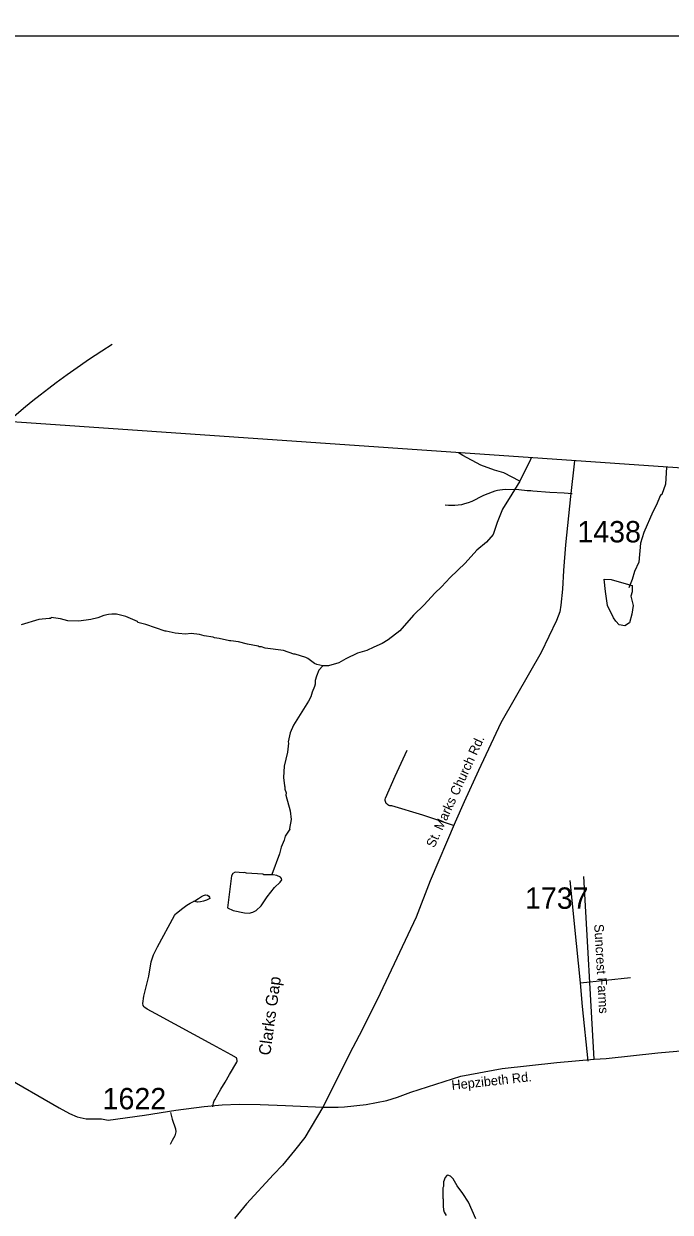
# Model space of a CAD drawing. Extents: x 1268485 to 1426702, y 514839 to 616766.
# Drawn here: x 1309388 to 1313854, y 608556 to 616766 of the extents above; entities that cross this region are included whole.
import ezdxf

# ---------------------------------------------------------------- set-up
doc = ezdxf.new("R2010")
doc.units = 0
for name, color, linetype in [('Old_Level_10', 7, 'Continuous'), ('Old_Level_11', 7, 'Continuous'), ('Old_Level_32', 7, 'Continuous'), ('Old_Level_35', 7, 'Continuous'), ('Old_Level_44', 7, 'Continuous'), ('Old_Level_52', 7, 'Continuous'), ('Old_Level_62', 7, 'Continuous'), ('Old_Level_63', 7, 'Continuous'), ('Old_Level_8', 7, 'Continuous')]:
    doc.layers.add(name, color=color, linetype=linetype)

msp = doc.modelspace()

# ---------------------------------------------------------------- linework, layer by layer
at = {"layer": 'Old_Level_32'}
msp.add_line((1313329.048, 609612.461), (1313257.551, 610875.593), dxfattribs=at)
for points in [[(1313191.184, 613747.464), (1313165.573, 613500.658), (1313129.646, 613167.206), (1313115.665, 612989.594), (1313109.223, 612859.601), (1313097.833, 612749.457), (1313090.239, 612703.88), (1313067.46, 612643.111), (1312961.156, 612422.824), (1312880.926, 612282.545), (1312684.004, 611936.672), (1312528.344, 611606.241), (1312429.632, 611390.512), (1312368.887, 611249.984), (1312195.086, 610845.586), (1312099.329, 610593.299), (1311848.754, 610066.128), (1311724.225, 609815.456), (1311661.961, 609693.918), (1311453.655, 609281.861)], [(1308660.309, 609773.496), (1308710.635, 609760.442), (1308772.645, 609747.282), (1308833.25, 609730.029), (1308960.554, 609673.21), (1309109.001, 609583.723), (1309234.9, 609507.772), (1309631.387, 609276.533), (1309702.793, 609238.181), (1309755.408, 609214.493), (1309819.296, 609200.582), (1309925.732, 609201.563), (1309970.579, 609191.435), (1310221.155, 609225.618), (1310437.56, 609259.801), (1310634.983, 609286.387), (1310708.147, 609293.276), (1310758.467, 609298.066), (1310874.591, 609301.533), (1311020.629, 609299.995), (1311196.592, 609294.053), (1311453.655, 609281.861)], [(1313329.048, 609612.461), (1313410.741, 609618.499), (1313766.756, 609656.355), (1314270.944, 609700.412), (1314489.628, 609724.719), (1314708.353, 609750.996)], [(1311453.655, 609281.861), (1311560.213, 609280.69), (1311604.253, 609283.728), (1311752.996, 609301.067), (1311896.404, 609326.626), (1311968.841, 609350.781), (1312061.048, 609385.916), (1312406.853, 609494.9), (1312691.598, 609548.073), (1313069.481, 609589.513), (1313329.048, 609612.461)], [(1311453.655, 609281.861), (1311329.38, 609072.556), (1311258.004, 608981.402), (1311174.099, 608879.995), (1311113.733, 608815.807), (1310927.437, 608614.786), (1310843.795, 608511.583)]]:
    msp.add_lwpolyline(points, dxfattribs=at)
at = {"layer": 'Old_Level_35'}
msp.add_line((1313233.102, 610140.164), (1313577.897, 610177.227), dxfattribs=at)
for points in [[(1313175.893, 613518.244), (1313121.657, 613522.14), (1313021.899, 613528.65), (1312904.404, 613537.774), (1312891.281, 613539.107), (1312878.157, 613539.517), (1312865.034, 613538.851), (1312845.759, 613542.132), (1312826.279, 613544.336), (1312806.799, 613545.31), (1312713.5, 613547.514), (1312695.251, 613546.541), (1312677.206, 613544.388), (1312659.367, 613540.953), (1312641.732, 613536.186), (1312624.508, 613530.239), (1312594.16, 613518.705), (1312564.222, 613506.043), (1312534.798, 613492.355), (1312505.783, 613477.541), (1312481.997, 613466.776), (1312457.595, 613457.086), (1312432.887, 613448.577), (1312410.741, 613443.553), (1312388.493, 613439.914), (1312366.04, 613437.709), (1312343.381, 613436.889), (1312320.723, 613437.453), (1312298.27, 613439.401)], [(1312363.579, 611225.915), (1312145.506, 611297.94), (1311930.509, 611362.326), (1311923.127, 611362.326), (1311915.848, 611363.607), (1311908.979, 611366.119), (1311902.622, 611369.81), (1311896.983, 611374.475), (1311892.267, 611380.063), (1311888.473, 611386.368), (1311885.91, 611393.237), (1311884.475, 611400.517), (1311884.372, 611407.796), (1311885.398, 611415.075), (1311953.577, 611568.301), (1312036.111, 611747.26)], [(1313233.102, 610140.164), (1313206.753, 610412.115), (1313161.642, 610847.85)], [(1310694.147, 609283.611), (1310697.838, 609311.395), (1310702.76, 609324.313), (1310707.271, 609333.181), (1310749.614, 609405.872), (1310778.526, 609455.187), (1310807.951, 609506.758), (1310858.599, 609593.187), (1310860.855, 609599.237), (1310861.162, 609604.62), (1310859.419, 609614.667), (1310856.139, 609621.792), (1310820.87, 609642.554), (1310692.61, 609712.63), (1310299.73, 609926.859), (1310240.162, 609959.565), (1310224.988, 609970.33), (1310218.632, 609975.354), (1310213.3, 609983.761), (1310211.25, 609998.012), (1310218.222, 610049.378), (1310250.517, 610186.865), (1310267.639, 610286.571), (1310284.761, 610334.4), (1310311.213, 610389.764), (1310429.015, 610605.427), (1310435.372, 610615.526), (1310441.011, 610620.55), (1310477.202, 610648.385), (1310513.497, 610676.939), (1310536.36, 610691.703), (1310568.861, 610707.748), (1310594.8, 610722.871), (1310615.202, 610735.994), (1310629.043, 610743.991), (1310643.397, 610747.375), (1310657.546, 610745.017), (1310666.876, 610738.301), (1310671.284, 610732.611), (1310672.207, 610722.871), (1310664.107, 610717.488), (1310649.344, 610711.491), (1310630.274, 610704.775), (1310607.513, 610700.366), (1310588.648, 610697.752), (1310562.504, 610704.057)], [(1313287.134, 609600.364), (1313248.174, 609976.379), (1313233.102, 610140.164)], [(1310400.513, 609245.317), (1310412.611, 609199.077), (1310436.705, 609131.872), (1310438.653, 609111.674), (1310430.245, 609083.07), (1310413.226, 609051.492), (1310398.667, 609023.604)]]:
    msp.add_lwpolyline(points, dxfattribs=at)
at = {"layer": 'Old_Level_44'}
msp.add_lwpolyline([(1309264.012, 614006.678), (1309293.949, 614032.463), (1309334.755, 614067.066), (1309368.998, 614095.67), (1309399.756, 614121.148), (1309449.481, 614162.261), (1309500.847, 614202.553), (1309561.235, 614249.254), (1309612.6, 614287.394), (1309687.034, 614342.604), (1309779.205, 614407.503), (1309834.774, 614445.797), (1309925.92, 614506.185), (1309999.328, 614553.141)], dxfattribs=at)
at = {"layer": 'Old_Level_52'}
msp.add_lwpolyline([(1417490.345, 606272.262), (1410404.395, 606978.527), (1399228.937, 608025.409), (1372762.344, 609712.351), (1345012.522, 611503.691), (1343316.298, 611618.759), (1335764.886, 612097.479), (1329660.442, 612601.069), (1320839.383, 613219.03), (1293789.865, 615087.953), (1289276.523, 615375.373), (1273925.162, 616396.533), (1271819.299, 616532.294), (1270317.18, 616641.117), (1269751.593, 616674.893), (1268485.228, 616765.973)], dxfattribs=at)
at = {"layer": 'Old_Level_62'}
for points in [[(1312815.309, 613605.596), (1312702.94, 613663.779), (1312639.272, 613681.311), (1312544.127, 613715.606), (1312420.789, 613784.247), (1312391.383, 613802.725)], [(1312893.76, 613768.014), (1312889.025, 613755.232), (1312815.309, 613605.596)], [(1313827.573, 613703.495), (1313820.884, 613584.783), (1313795.253, 613513.425), (1313789.204, 613511.579), (1313785.103, 613505.684), (1313759.574, 613442.323), (1313734.455, 613394.956), (1313671.094, 613252.599), (1313647.103, 613177.498), (1313636.337, 613045.599), (1313606.81, 612982.34), (1313591.533, 612926.719), (1313568.26, 612869.305)], [(1312815.309, 613605.596), (1312758.75, 613517.165), (1312694.308, 613412.385), (1312658.059, 613319.694), (1312630.967, 613237.783), (1312583.702, 613184.982), (1312518.393, 613128.593), (1312436.373, 613040.626), (1312334.052, 612941.175), (1312274.484, 612876.636), (1312227.424, 612831.832), (1312153.606, 612751.656), (1312079.992, 612681.477), (1311985.36, 612571.826), (1311903.955, 612509.848), (1311863.354, 612484.832), (1311806.76, 612458.227), (1311758.265, 612437.414), (1311693.776, 612417.011), (1311612.883, 612378.974), (1311564.286, 612352.163), (1311491.8, 612329.967), (1311453.25, 612331.248)], [(1313548.122, 612897.515), (1313589.543, 612886.391), (1313590.773, 612842.561), (1313581.956, 612810.778), (1313596.493, 612747.432), (1313588.438, 612686.982), (1313572.327, 612626.532), (1313540.106, 612606.382), (1313499.831, 612614.441), (1313477.994, 612639.406), (1313462.513, 612661.757), (1313419.278, 612747.432), (1313406.739, 612843.023), (1313398.024, 612929.503), (1313444.673, 612926.017), (1313548.122, 612897.515)], [(1311453.25, 612331.248), (1311412.035, 612339.86), (1311396.143, 612346.268), (1311351.032, 612381.332), (1311337.191, 612387.637), (1311261.732, 612411.475), (1311253.735, 612411.68), (1311182.376, 612437.362), (1311054.732, 612452.434), (1311030.946, 612461.046), (1311014.951, 612461.405), (1311007.057, 612465.609), (1310934.366, 612480.423), (1310871.518, 612497.135), (1310817.076, 612504.159), (1310807.951, 612502.416), (1310736.388, 612520.101), (1310704.503, 612524.869), (1310696.608, 612529.072), (1310632.837, 612538.607), (1310601.054, 612547.373), (1310545.177, 612552.756), (1310505.089, 612549.68), (1310457.107, 612552.858), (1310433.219, 612555.422), (1310372.011, 612570.134), (1310365.552, 612569.058), (1310230.627, 612616.322), (1310174.956, 612629.65), (1310173.11, 612635.699), (1310092.012, 612671.634), (1310028.343, 612687.168), (1309996.355, 612687.936), (1309972.262, 612684.502), (1309940.171, 612677.325), (1309899.776, 612662.305), (1309851.486, 612649.489), (1309767.312, 612639.493), (1309691.34, 612641.338), (1309640.385, 612655.692), (1309575.896, 612664.15), (1309573.743, 612658.203), (1309563.695, 612656.41), (1309491.517, 612650.206), (1309370.741, 612613.144)], [(1311453.25, 612331.248), (1311427.106, 612301.515), (1311410.189, 612259.992), (1311401.475, 612228.209), (1311400.859, 612204.218), (1311396.451, 612188.327), (1311379.534, 612148.803), (1311370.819, 612117.02), (1311354.108, 612085.442), (1311250.249, 611920.068), (1311229.026, 611868.6), (1311213.544, 611805.033), (1311215.39, 611796.985), (1311209.853, 611733.163), (1311187.605, 611637.762), (1311181.761, 611557.946), (1311188.426, 611501.812), (1311192.219, 611493.713), (1311191.911, 611477.719), (1311199.293, 611453.574), (1311198.883, 611437.58), (1311228.411, 611328.953), (1311235.895, 611269.745), (1311223.489, 611207.717), (1311225.335, 611201.103), (1311192.322, 611153.941), (1311185.657, 611126.106), (1311166.485, 611078.585), (1311153.362, 611030.962), (1311102.104, 610888.116)], [(1311070.201, 610887.174), (1311055.129, 610887.532), (1311047.132, 610887.686), (1311039.238, 610891.89), (1310927.382, 610898.605), (1310911.49, 610902.963), (1310903.493, 610901.168), (1310847.617, 610904.551), (1310831.315, 610894.914), (1310823.01, 610879.125), (1310794.918, 610657.515), (1310833.366, 610641.009), (1310913.028, 610625.117), (1310944.914, 610622.349), (1310969.11, 610627.783), (1310993.306, 610639.163), (1311028.165, 610672.279), (1311069.586, 610735.281), (1311119.003, 610798.027), (1311159.911, 610836.987), (1311170.369, 610852.725), (1311168.523, 610860.773), (1311160.731, 610870.974), (1311134.997, 610881.585), (1311111.109, 610886.148), (1311070.201, 610887.174)], [(1312510.191, 608509.641), (1312458.826, 608624.829), (1312420.276, 608685.729), (1312381.521, 608738.633), (1312354.659, 608787.23), (1312335.077, 608805.685), (1312317.237, 608812.144), (1312309.138, 608808.351), (1312298.885, 608796.56), (1312288.12, 608764.88), (1312287.402, 608732.891), (1312283.199, 608724.997), (1312281.558, 608653.075), (1312285.352, 608645.027), (1312284.224, 608597.044), (1312287.71, 608573.003), (1312291.298, 608556.906), (1312304.729, 608532.607)]]:
    msp.add_lwpolyline(points, dxfattribs=at)
at = {"layer": 'Old_Level_63'}
msp.add_lwpolyline([(1364464.078, 573241.255), (1364464.078, 616680.45), (1305516.95, 616680.45), (1305516.95, 588514.396)], dxfattribs=at)

# ---------------------------------------------------------------- texts
at = {"layer": 'Old_Level_10'}
msp.add_text('Clarks Gap', height=82.0208, rotation=82.2146833, dxfattribs=at).set_placement((1311090.169, 609635.422))
at = {"layer": 'Old_Level_11'}
for s, rotation, p in [('St. Marks Church Rd.', 65.4124361, (1312223.407, 611068.705)), ('Suncrest Farms', 273.2396417, (1313327.984, 610544.903)), ('Hepzibeth Rd.', 6.2582694, (1312346.156, 609400.42))]:
    msp.add_text(s, height=65.61666, rotation=rotation, dxfattribs=at).set_placement(p)
at = {"layer": 'Old_Level_8'}
for s, p in [('1438', (1313211.964, 613183.128)), ('1737', (1312850.2, 610651.89)), ('1622', (1309932.37, 609266.729))]:
    msp.add_text(s, height=147.6375, dxfattribs=at).set_placement(p)

doc.saveas('drawing.dxf')
